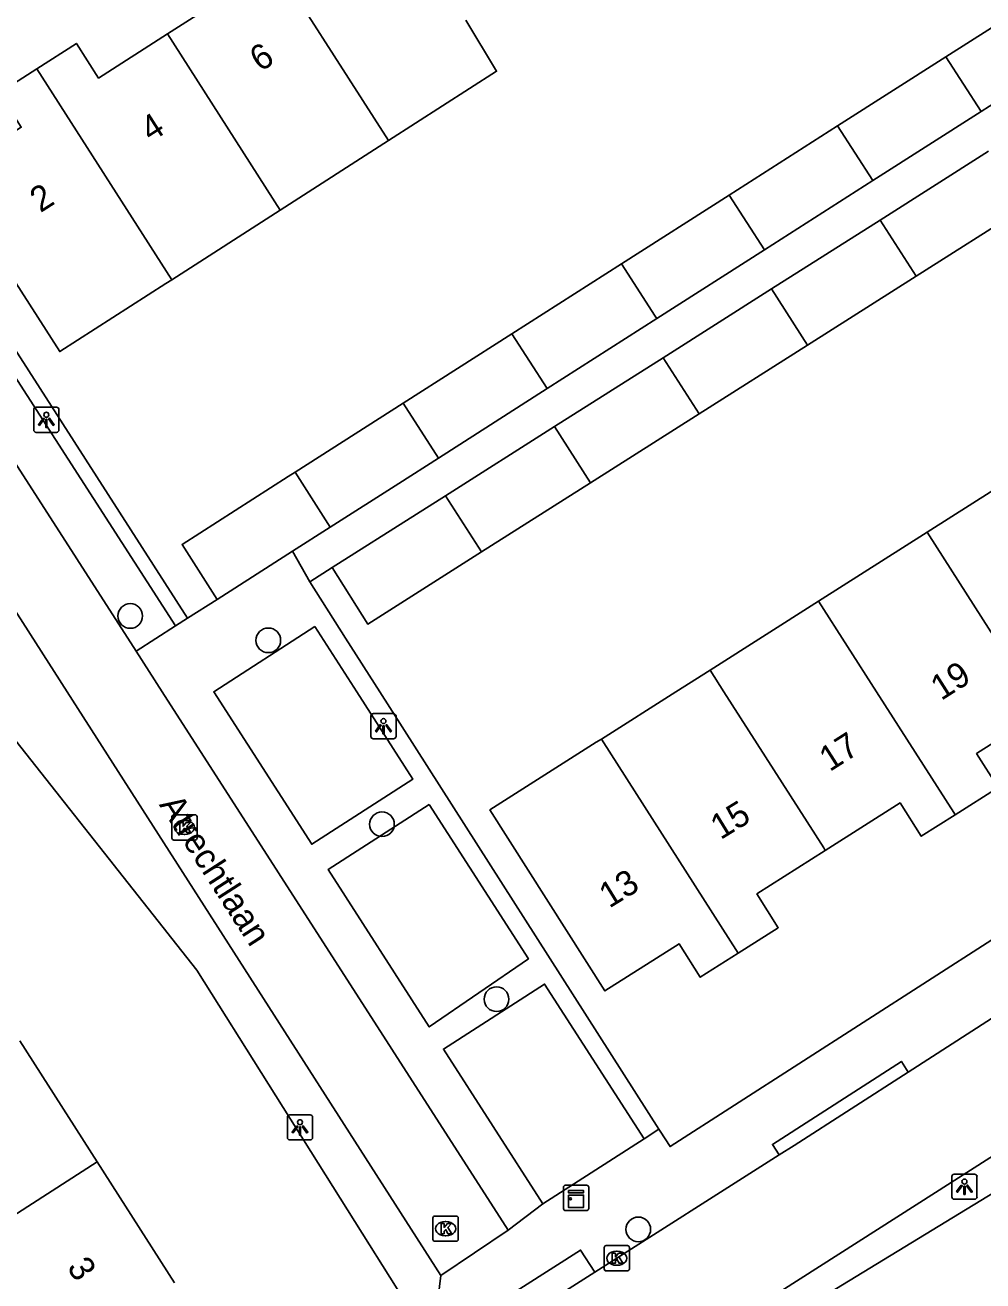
# Model space of a CAD drawing. Extents: x 158474 to 159560, y 388525 to 389605.
# Drawn here: x 159218.16 to 159256.14, y 389226.63 to 389276.44 of the extents above; entities that cross this region are included whole.
import ezdxf

# ---------------------------------------------------------------- set-up
doc = ezdxf.new("R2010")
doc.units = 0
for name, color, linetype in [('IMGEO_Boom', 7, 'Continuous'), ('IMGEO_Groenvoorziening', 7, 'Continuous'), ('IMGEO_Kast', 7, 'Continuous'), ('IMGEO_Kolk', 7, 'Continuous'), ('IMGEO_Lichtpunt', 7, 'Continuous'), ('IMGEO_Openbare_ruimte_label', 7, 'Continuous'), ('IMGEO_Pand', 7, 'Continuous'), ('IMGEO_Pand_nummerreeks', 7, 'Continuous'), ('IMGEO_Rijbaan_lokaal_open', 7, 'Continuous'), ('IMGEO_Voetpad_open', 7, 'Continuous')]:
    doc.layers.add(name, color=color, linetype=linetype)

msp = doc.modelspace()

# ---------------------------------------------------------------- linework, layer by layer
at = {"layer": 'IMGEO_Boom'}
for centre in [(159222.324, 389253.005), (159227.8, 389252.039), (159232.308, 389244.745), (159236.851, 389237.807), (159242.473, 389228.677)]:
    msp.add_circle(centre, 0.489, dxfattribs=at)
at = {"layer": 'IMGEO_Groenvoorziening'}
msp.add_lwpolyline([(159291.746, 389253.368), (159283.748, 389247.705), (159283.571, 389244.874), (159259.739, 389229.536), (159257.143, 389230.48), (159239.599, 389219.788)], dxfattribs=at)
at = {"layer": 'IMGEO_Kast'}
for p, q in [((159239.507, 389229.5), (159239.507, 389230.341)), ((159239.507, 389230.341), (159239.507, 389229.5)), ((159239.582, 389230.425), (159240.423, 389230.425)), ((159240.423, 389230.425), (159239.582, 389230.425)), ((159240.507, 389230.35), (159240.507, 389229.509)), ((159240.507, 389229.509), (159240.507, 389230.35)), ((159240.432, 389229.425), (159239.591, 389229.425)), ((159239.591, 389229.425), (159240.432, 389229.425))]:
    msp.add_line(p, q, dxfattribs=at)
for points in [[(159239.702, 389230.215), (159240.302, 389230.215), (159240.302, 389230.13), (159239.702, 389230.13), (159239.702, 389230.215)], [(159239.702, 389230.04), (159240.302, 389230.04), (159240.302, 389229.551), (159239.702, 389229.551), (159239.702, 389230.04)]]:
    msp.add_lwpolyline(points, dxfattribs=at)
msp.add_circle((159239.786, 389229.889), 0.0377, dxfattribs=at)
for centre, start, end in [((159239.585, 389230.347), 92.4484, 184.2845), ((159239.585, 389230.347), 92.4484, 184.2845), ((159240.429, 389230.347), 2.4484, 94.2845), ((159240.429, 389230.347), 2.4484, 94.2845), ((159239.585, 389229.503), 182.4484, 274.2845), ((159239.585, 389229.503), 182.4484, 274.2845), ((159240.429, 389229.503), 272.4484, 4.2845), ((159240.429, 389229.503), 272.4484, 4.2845)]:
    msp.add_arc(centre, 0.0779, start, end, dxfattribs=at)
at = {"layer": 'IMGEO_Kolk'}
for p, q in [((159223.974, 389244.193), (159223.974, 389245.045)), ((159224.049, 389245.119), (159224.901, 389245.119)), ((159224.462, 389244.899), (159224.487, 389244.899)), ((159224.975, 389245.045), (159224.975, 389244.193)), ((159224.485, 389244.339), (159224.46, 389244.339)), ((159224.901, 389244.119), (159224.049, 389244.119)), ((159234.329, 389228.279), (159234.329, 389229.131)), ((159234.404, 389229.205), (159235.256, 389229.205)), ((159234.817, 389228.985), (159234.842, 389228.985)), ((159235.33, 389229.131), (159235.33, 389228.279)), ((159234.84, 389228.425), (159234.815, 389228.425)), ((159235.256, 389228.205), (159234.404, 389228.205)), ((159241.119, 389227.107), (159241.119, 389227.959)), ((159241.194, 389228.033), (159242.046, 389228.033)), ((159242.12, 389227.959), (159242.12, 389227.107)), ((159241.607, 389227.813), (159241.632, 389227.813)), ((159242.046, 389227.033), (159241.194, 389227.033)), ((159241.63, 389227.253), (159241.605, 389227.253))]:
    msp.add_line(p, q, dxfattribs=at)
for points in [[(159223.974, 389244.193), (159223.974, 389245.045)], [(159224.049, 389245.119), (159224.901, 389245.119)], [(159224.295, 389244.819), (159224.418, 389244.819), (159224.418, 389244.668), (159224.548, 389244.819), (159224.712, 389244.819), (159224.566, 389244.668), (159224.719, 389244.419), (159224.567, 389244.419), (159224.482, 389244.583), (159224.418, 389244.516), (159224.418, 389244.419), (159224.295, 389244.419), (159224.295, 389244.819)], [(159224.975, 389245.045), (159224.975, 389244.193)], [(159224.901, 389244.119), (159224.049, 389244.119)], [(159234.329, 389228.279), (159234.329, 389229.131)], [(159234.404, 389229.205), (159235.256, 389229.205)], [(159234.65, 389228.905), (159234.773, 389228.905), (159234.773, 389228.754), (159234.903, 389228.905), (159235.067, 389228.905), (159234.921, 389228.754), (159235.074, 389228.505), (159234.922, 389228.505), (159234.837, 389228.669), (159234.773, 389228.602), (159234.773, 389228.505), (159234.65, 389228.505), (159234.65, 389228.905)], [(159235.33, 389229.131), (159235.33, 389228.279)], [(159235.256, 389228.205), (159234.404, 389228.205)], [(159241.119, 389227.107), (159241.119, 389227.959)], [(159241.194, 389228.033), (159242.046, 389228.033)], [(159242.12, 389227.959), (159242.12, 389227.107)], [(159241.44, 389227.733), (159241.563, 389227.733), (159241.563, 389227.582), (159241.693, 389227.733), (159241.857, 389227.733), (159241.711, 389227.582), (159241.864, 389227.333), (159241.712, 389227.333), (159241.627, 389227.497), (159241.563, 389227.43), (159241.563, 389227.333), (159241.44, 389227.333), (159241.44, 389227.733)], [(159242.046, 389227.033), (159241.194, 389227.033)]]:
    msp.add_lwpolyline(points, dxfattribs=at)
for centre, start, end in [((159224.051, 389245.043), 91.552, 178.448), ((159224.051, 389245.043), 91.552, 178.448), ((159224.899, 389245.043), 1.552, 88.448), ((159224.899, 389245.043), 1.552, 88.448), ((159224.051, 389244.195), 181.552, 268.448), ((159224.051, 389244.195), 181.552, 268.448), ((159224.899, 389244.195), 271.552, 358.448), ((159224.899, 389244.195), 271.552, 358.448), ((159234.406, 389229.129), 91.552, 178.448), ((159234.406, 389229.129), 91.552, 178.448), ((159235.254, 389229.129), 1.552, 88.448), ((159235.254, 389229.129), 1.552, 88.448), ((159234.406, 389228.281), 181.552, 268.448), ((159234.406, 389228.281), 181.552, 268.448), ((159235.254, 389228.281), 271.552, 358.448), ((159235.254, 389228.281), 271.552, 358.448), ((159241.196, 389227.957), 91.552, 178.448), ((159241.196, 389227.957), 91.552, 178.448), ((159242.044, 389227.957), 1.552, 88.448), ((159242.044, 389227.957), 1.552, 88.448), ((159241.196, 389227.109), 181.552, 268.448), ((159241.196, 389227.109), 181.552, 268.448), ((159242.044, 389227.109), 271.552, 358.448), ((159242.044, 389227.109), 271.552, 358.448)]:
    msp.add_arc(centre, 0.0765, start, end, dxfattribs=at)
for centre, major_axis, ratio, start_param, end_param in [((159224.461, 389244.619), (-0.387, 0.002), 0.722429, 4.712389, 7.853982), ((159224.486, 389244.619), (-0.39, 0.002), 0.717154, 1.570796, 4.712389), ((159234.816, 389228.705), (-0.387, 0.002), 0.722429, 4.712389, 7.853982), ((159234.841, 389228.705), (-0.39, 0.002), 0.717154, 1.570796, 4.712389), ((159241.606, 389227.533), (-0.387, 0.002), 0.722429, 4.712389, 7.853982), ((159241.631, 389227.533), (-0.39, 0.002), 0.717154, 1.570796, 4.712389)]:
    msp.add_ellipse(centre, major_axis=major_axis, ratio=ratio, start_param=start_param, end_param=end_param, dxfattribs=at)
at = {"layer": 'IMGEO_Lichtpunt'}
for p, q in [((159219.4, 389261.284), (159218.592, 389261.284)), ((159219.4, 389261.284), (159218.592, 389261.284)), ((159218.498, 389261.189), (159218.498, 389260.382)), ((159218.498, 389261.189), (159218.498, 389260.382)), ((159219.494, 389260.382), (159219.494, 389261.189)), ((159219.494, 389260.382), (159219.494, 389261.189)), ((159218.592, 389260.288), (159219.4, 389260.288)), ((159218.592, 389260.288), (159219.4, 389260.288)), ((159231.868, 389249.036), (159231.868, 389248.229)), ((159231.868, 389249.036), (159231.868, 389248.229)), ((159232.77, 389249.131), (159231.962, 389249.131)), ((159232.77, 389249.131), (159231.962, 389249.131)), ((159232.864, 389248.229), (159232.864, 389249.036)), ((159232.864, 389248.229), (159232.864, 389249.036)), ((159231.962, 389248.135), (159232.77, 389248.135)), ((159231.962, 389248.135), (159232.77, 389248.135)), ((159228.557, 389233.126), (159228.557, 389232.319)), ((159228.557, 389233.126), (159228.557, 389232.319)), ((159229.459, 389233.221), (159228.651, 389233.221)), ((159229.459, 389233.221), (159228.651, 389233.221)), ((159229.553, 389232.319), (159229.553, 389233.126)), ((159229.553, 389232.319), (159229.553, 389233.126)), ((159228.651, 389232.225), (159229.459, 389232.225)), ((159228.651, 389232.225), (159229.459, 389232.225)), ((159255.811, 389230.868), (159255.003, 389230.868)), ((159255.811, 389230.868), (159255.003, 389230.868)), ((159254.909, 389230.773), (159254.909, 389229.966)), ((159254.909, 389230.773), (159254.909, 389229.966)), ((159255.905, 389229.966), (159255.905, 389230.773)), ((159255.905, 389229.966), (159255.905, 389230.773)), ((159255.003, 389229.872), (159255.811, 389229.872)), ((159255.003, 389229.872), (159255.811, 389229.872))]:
    msp.add_line(p, q, dxfattribs=at)
for points in [[(159218.872, 389260.853), (159218.911, 389260.825), (159218.723, 389260.563), (159218.685, 389260.59), (159218.872, 389260.853)], [(159218.974, 389260.805), (159219.021, 389260.805), (159219.021, 389260.483), (159218.974, 389260.483), (159218.974, 389260.805)], [(159219.084, 389260.825), (159219.122, 389260.852), (159219.309, 389260.59), (159219.27, 389260.562), (159219.084, 389260.825)], [(159232.242, 389248.7), (159232.281, 389248.672), (159232.093, 389248.41), (159232.055, 389248.437), (159232.242, 389248.7)], [(159232.344, 389248.652), (159232.391, 389248.652), (159232.391, 389248.33), (159232.344, 389248.33), (159232.344, 389248.652)], [(159232.454, 389248.672), (159232.492, 389248.699), (159232.679, 389248.437), (159232.64, 389248.409), (159232.454, 389248.672)], [(159228.931, 389232.79), (159228.97, 389232.762), (159228.782, 389232.5), (159228.744, 389232.527), (159228.931, 389232.79)], [(159229.033, 389232.742), (159229.08, 389232.742), (159229.08, 389232.42), (159229.033, 389232.42), (159229.033, 389232.742)], [(159229.143, 389232.762), (159229.181, 389232.789), (159229.368, 389232.527), (159229.329, 389232.499), (159229.143, 389232.762)], [(159255.283, 389230.437), (159255.322, 389230.409), (159255.134, 389230.147), (159255.096, 389230.174), (159255.283, 389230.437)], [(159255.385, 389230.389), (159255.432, 389230.389), (159255.432, 389230.067), (159255.385, 389230.067), (159255.385, 389230.389)], [(159255.495, 389230.409), (159255.533, 389230.436), (159255.72, 389230.174), (159255.681, 389230.146), (159255.495, 389230.409)]]:
    msp.add_lwpolyline(points, dxfattribs=at)
for centre in [(159218.997, 389260.987), (159232.367, 389248.834), (159229.056, 389232.924), (159255.408, 389230.571)]:
    msp.add_circle(centre, 0.0994, dxfattribs=at)
for centre, start, end in [((159218.592, 389261.189), 90, 180), ((159218.592, 389261.189), 90, 180), ((159219.4, 389261.189), 0, 90), ((159219.4, 389261.189), 0, 90), ((159218.592, 389260.382), 180, 270), ((159218.592, 389260.382), 180, 270), ((159219.4, 389260.382), 270, 0), ((159219.4, 389260.382), 270, 360), ((159231.962, 389249.036), 90, 180), ((159231.962, 389249.036), 90, 180), ((159232.77, 389249.036), 0, 90), ((159232.77, 389249.036), 0, 90), ((159231.962, 389248.229), 180, 270), ((159231.962, 389248.229), 180, 270), ((159232.77, 389248.229), 270, 0), ((159232.77, 389248.229), 270, 360), ((159228.651, 389233.126), 90, 180), ((159228.651, 389233.126), 90, 180), ((159229.459, 389233.126), 0, 90), ((159229.459, 389233.126), 0, 90), ((159228.651, 389232.319), 180, 270), ((159228.651, 389232.319), 180, 270), ((159229.459, 389232.319), 270, 0), ((159229.459, 389232.319), 270, 360), ((159255.003, 389230.773), 90, 180), ((159255.003, 389230.773), 90, 180), ((159255.811, 389230.773), 0, 90), ((159255.811, 389230.773), 0, 90), ((159255.003, 389229.966), 180, 270), ((159255.003, 389229.966), 180, 270), ((159255.811, 389229.966), 270, 0), ((159255.811, 389229.966), 270, 360)]:
    msp.add_arc(centre, 0.0946, start, end, dxfattribs=at)
at = {"layer": 'IMGEO_Pand'}
for points in [[(159223.796, 389276.09), (159226.71, 389277.96), (159225.856, 389279.292), (159227.241, 389280.18)], [(159227.241, 389280.18), (159232.565, 389271.857)], [(159254.672, 389275.187), (159258.973, 389277.933)], [(159235.634, 389276.64), (159236.854, 389274.608), (159232.565, 389271.857)], [(159218.615, 389274.704), (159220.189, 389275.714), (159221.069, 389274.341), (159223.796, 389276.09)], [(159223.796, 389276.09), (159228.264, 389269.097)], [(159260.371, 389275.758), (159256.069, 389273.012)], [(159250.377, 389272.445), (159254.672, 389275.187)], [(159256.069, 389273.012), (159254.672, 389275.187)], [(159223.971, 389266.343), (159223.738, 389266.194), (159219.529, 389263.494), (159215.04, 389270.49), (159218.002, 389272.39), (159217.129, 389273.751), (159218.615, 389274.704)], [(159223.971, 389266.343), (159218.615, 389274.704)], [(159256.069, 389273.012), (159251.775, 389270.27)], [(159246.075, 389269.698), (159250.377, 389272.445)], [(159250.377, 389272.445), (159251.775, 389270.27)], [(159232.565, 389271.857), (159228.264, 389269.097)], [(159252.062, 389268.705), (159256.365, 389271.434)], [(159251.775, 389270.27), (159247.473, 389267.523)], [(159241.809, 389266.974), (159246.075, 389269.698)], [(159247.473, 389267.523), (159246.075, 389269.698)], [(159257.793, 389269.205), (159253.489, 389266.476)], [(159228.264, 389269.097), (159223.971, 389266.343)], [(159247.757, 389265.975), (159252.062, 389268.705)], [(159253.489, 389266.476), (159252.062, 389268.705)], [(159247.473, 389267.523), (159243.203, 389264.797)], [(159237.463, 389264.199), (159241.809, 389266.974)], [(159241.809, 389266.974), (159243.144, 389264.89), (159243.203, 389264.797)], [(159253.489, 389266.476), (159249.184, 389263.745)], [(159243.457, 389263.248), (159247.757, 389265.975)], [(159249.184, 389263.745), (159247.757, 389265.975)], [(159243.203, 389264.797), (159238.856, 389262.022)], [(159233.152, 389261.447), (159237.463, 389264.199)], [(159238.856, 389262.022), (159237.463, 389264.199)], [(159249.184, 389263.745), (159244.882, 389261.018)], [(159239.152, 389260.517), (159243.457, 389263.248)], [(159243.457, 389263.248), (159244.882, 389261.018)], [(159238.856, 389262.022), (159234.544, 389259.268)], [(159228.862, 389258.708), (159233.152, 389261.447)], [(159234.544, 389259.268), (159233.152, 389261.447)], [(159244.882, 389261.018), (159240.577, 389258.287)], [(159234.828, 389257.775), (159239.152, 389260.517)], [(159240.577, 389258.287), (159239.152, 389260.517)], [(159234.544, 389259.268), (159232.972, 389258.265), (159230.256, 389256.531)], [(159253.928, 389256.33), (159258.232, 389259.065)], [(159225.768, 389253.665), (159224.377, 389255.844), (159228.592, 389258.535), (159228.862, 389258.708)], [(159230.256, 389256.531), (159228.862, 389258.708)], [(159240.577, 389258.287), (159236.255, 389255.546)], [(159230.328, 389254.921), (159233.672, 389257.042), (159234.828, 389257.775)], [(159236.255, 389255.546), (159234.828, 389257.775)], [(159230.256, 389256.531), (159228.757, 389255.574)], [(159249.625, 389253.596), (159253.928, 389256.33)], [(159253.928, 389256.33), (159257.978, 389250), (159258.42, 389249.309), (159258.491, 389249.198)], [(159228.757, 389255.574), (159225.768, 389253.665)], [(159230.328, 389254.921), (159231.745, 389252.686), (159235.09, 389254.807), (159236.255, 389255.546)], [(159245.32, 389250.861), (159249.625, 389253.596)], [(159249.625, 389253.596), (159251.923, 389250), (159254.985, 389245.21), (159255.04, 389245.124)], [(159241.008, 389248.121), (159243.965, 389250), (159245.32, 389250.861)], [(159245.32, 389250.861), (159245.87, 389250), (159249.826, 389243.807), (159249.89, 389243.707)], [(159258.491, 389249.198), (159255.891, 389247.546), (159256.742, 389246.206), (159255.04, 389245.124)], [(159246.44, 389239.635), (159244.933, 389238.678), (159244.09, 389240.005), (159241.147, 389238.135), (159236.587, 389245.312), (159240.808, 389247.994), (159241.008, 389248.121)], [(159241.008, 389248.121), (159246.44, 389239.635)], [(159255.04, 389245.124), (159253.692, 389244.268), (159252.853, 389245.589), (159249.89, 389243.707)], [(159249.89, 389243.707), (159247.174, 389241.981), (159248.025, 389240.642), (159246.44, 389239.635)], [(159217.946, 389236.156), (159221.013, 389231.354)], [(159214.088, 389226.901), (159221.013, 389231.354)], [(159221.013, 389231.354), (159224.08, 389226.553)]]:
    msp.add_lwpolyline(points, dxfattribs=at)
at = {"layer": 'IMGEO_Rijbaan_lokaal_open'}
for points in [[(159161.216, 389309.283), (159179.875, 389291.701), (159202.566, 389270.139), (159213.599, 389259.718), (159219.82, 389250), (159234.642, 389226.846)], [(159222.555, 389251.603), (159215.49, 389262.592)], [(159237.316, 389228.642), (159223.585, 389250), (159222.555, 389251.603)], [(159253.175, 389234.918), (159256.476, 389237.045)], [(159253.175, 389234.918), (159248.66, 389232.01), (159248.059, 389231.628)], [(159239.217, 389220.548), (159257.176, 389232.001)], [(159240.745, 389226.976), (159248.059, 389231.628)], [(159237.316, 389228.642), (159234.642, 389226.846)], [(159240.745, 389226.976), (159234.871, 389223.24)]]:
    msp.add_lwpolyline(points, dxfattribs=at)
at = {"layer": 'IMGEO_Voetpad_open'}
for points in [[(159227.35, 389221.435), (159233.498, 389225.39), (159224.966, 389238.955), (159216.237, 389250), (159200.934, 389269.362), (159159.334, 389308.772), (159150.309, 389299.121)], [(159224.593, 389252.917), (159210.768, 389274.459), (159216.52, 389280.579)], [(159210.787, 389269.877), (159212.341, 389270.878), (159224.117, 389252.61)], [(159229.449, 389254.364), (159228.757, 389255.574)], [(159229.449, 389254.364), (159230.328, 389254.921)], [(159243.293, 389232.646), (159232.225, 389250), (159230.867, 389252.129), (159229.449, 389254.364)], [(159225.768, 389253.665), (159224.593, 389252.917)], [(159276.877, 389253.267), (159271.795, 389250), (159243.732, 389231.958), (159243.342, 389232.57), (159243.293, 389232.646)], [(159224.117, 389252.61), (159224.593, 389252.917)], [(159224.117, 389252.61), (159222.555, 389251.603)], [(159229.64, 389252.588), (159231.304, 389250), (159233.533, 389246.533), (159229.522, 389243.954), (159225.635, 389250), (159229.64, 389252.588)], [(159234.18, 389245.526), (159238.112, 389239.409), (159234.181, 389236.707), (159230.169, 389242.947), (159234.18, 389245.526)], [(159238.691, 389229.691), (159234.747, 389235.826), (159238.758, 389238.404), (159242.702, 389232.269)], [(159248.059, 389231.628), (159247.791, 389232.049), (159252.907, 389235.339), (159253.175, 389234.918)], [(159243.293, 389232.646), (159242.702, 389232.269)], [(159242.702, 389232.269), (159238.691, 389229.691)], [(159238.691, 389229.691), (159237.316, 389228.642)], [(159234.313, 389224.118), (159240.187, 389227.854), (159240.745, 389226.976)], [(159234.642, 389226.846), (159234.313, 389224.118)]]:
    msp.add_lwpolyline(points, dxfattribs=at)

# ---------------------------------------------------------------- texts
at = {"layer": 'IMGEO_Openbare_ruimte_label'}
msp.add_text('Atrechtlaan', height=1, rotation=302.7524, dxfattribs=at).set_placement((159223.451, 389245.519))
at = {"layer": 'IMGEO_Pand_nummerreeks'}
for s, rotation, p in [('6', 32.8003, (159227.483, 389274.564)), ('4', 32.6038, (159223.141, 389271.778)), ('2', 32.6038, (159218.762, 389268.977)), ('19', 32.4313, (159254.483, 389249.628)), ('17', 32.5554, (159250.065, 389246.808)), ('15', 31.5978, (159245.736, 389244.11)), ('13', 31.5978, (159241.32, 389241.393)), ('3', 302.5724, (159219.791, 389227.174))]:
    msp.add_text(s, height=1, rotation=rotation, dxfattribs=at).set_placement(p)

doc.saveas('drawing.dxf')
